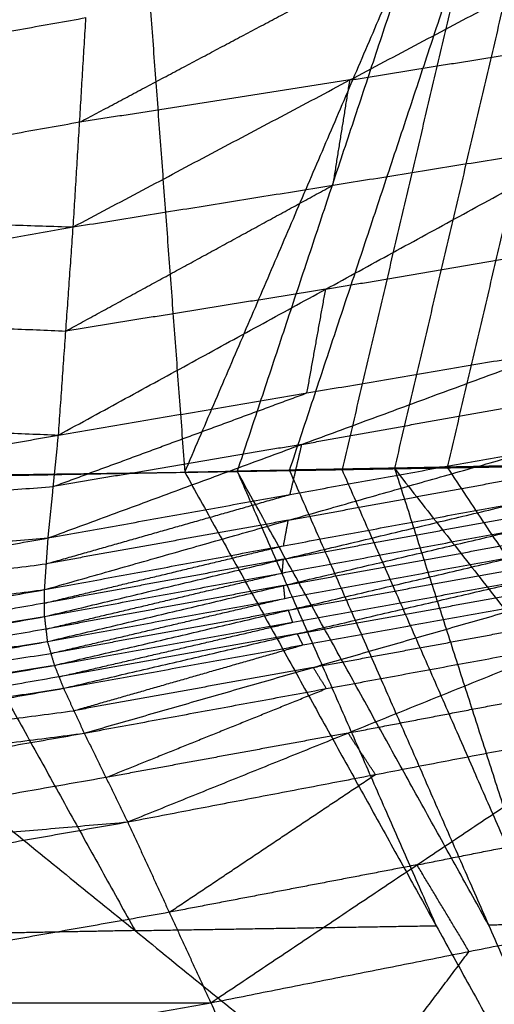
# Model space of a CAD drawing. Header units: millimetres. Extents: x -106 to 110, y -96 to 120.
# Tile 936 of 1020: x 103.51 to 104.61, y 28.83 to 31.1. Entities that reach past the tile are written whole.
import ezdxf

# ---------------------------------------------------------------- set-up
doc = ezdxf.new("R2010")
doc.units = ezdxf.units.MM
doc.header["$MEASUREMENT"] = 0
doc.layers.add('Default', color=7, linetype='Continuous', true_color=0x000000)

msp = doc.modelspace()

# ---------------------------------------------------------------- linework, layer by layer
at = {"layer": 'Default'}
for points in [[(103.8963, 30.0567, 11.5205), (104.4322, 31.3075, 10.8724), (104.9682, 32.5583, 10.2243)], [(104.1387, 30.0609, 11.6624), (104.5534, 31.3096, 10.9433), (104.9682, 32.5583, 10.2243)], [(104.3819, 30.0653, 11.8054), (104.675, 31.3118, 11.0148), (104.9682, 32.5583, 10.2243)], [(102.6418, 30.0365, 10.7979), (103.1769, 31.2868, 10.1454), (103.712, 32.537, 9.4929)], [(103.712, 32.537, 9.4929), (103.8041, 31.2969, 10.5067), (103.8963, 30.0567, 11.5205)], [(104.4322, 31.3075, 10.8724), (104.2248, 30.6832, 11.2319), (104.0175, 30.0588, 11.5914)], [(104.5534, 31.3096, 10.9433), (104.4069, 30.6864, 11.3386), (104.2603, 30.0631, 11.7339)], [(104.5039, 30.0676, 11.8774), (104.6504, 30.6908, 11.4822), (104.797, 31.3141, 11.0869)], [(103.6382, 30.6239, 13.5552), (104.2784, 30.9637, 13.6006), (104.9187, 31.3035, 13.646)], [(103.653, 30.8659, 13.5668), (103.9731, 31.0358, 13.5895), (104.2932, 31.2057, 13.6122)], [(101.3604, 30.6971, 12.6984), (102.5141, 30.9025, 13.1384), (103.6678, 31.1079, 13.5785)], [(103.6382, 30.6239, 13.5552), (103.653, 30.8659, 13.5668), (103.6678, 31.1079, 13.5785)], [(104.2784, 30.9637, 13.6006), (104.5789, 31.012, 13.6276), (104.8795, 31.0603, 13.6547)], [(104.2784, 30.9637, 13.6006), (103.9657, 30.9148, 13.5837), (103.653, 30.8659, 13.5668)], [(104.2392, 30.7204, 13.6093), (104.2588, 30.8421, 13.6049), (104.2784, 30.9637, 13.6006)], [(103.653, 30.8659, 13.5668), (103.0761, 30.7632, 13.3468), (102.4993, 30.6605, 13.1268)], [(103.6041, 30.1426, 13.5344), (104.2222, 30.4798, 13.5989), (104.8403, 30.817, 13.6633)], [(103.6382, 30.6239, 13.5552), (104.2392, 30.7204, 13.6093), (104.8403, 30.817, 13.6633)], [(103.6212, 30.3832, 13.5448), (103.9302, 30.5518, 13.5771), (104.2392, 30.7204, 13.6093)], [(101.3604, 30.6971, 12.6984), (102.4993, 30.6605, 13.1268), (103.6382, 30.6239, 13.5552)], [(101.4236, 30.2338, 12.687), (102.5309, 30.4288, 13.1211), (103.6382, 30.6239, 13.5552)], [(103.6041, 30.1426, 13.5344), (103.6212, 30.3832, 13.5448), (103.6382, 30.6239, 13.5552)], [(104.2222, 30.4798, 13.5989), (104.5097, 30.5285, 13.637), (104.7971, 30.5773, 13.6752)], [(104.2222, 30.4798, 13.5989), (103.9217, 30.4315, 13.5719), (103.6212, 30.3832, 13.5448)], [(104.179, 30.2401, 13.6107), (104.2006, 30.3599, 13.6048), (104.2222, 30.4798, 13.5989)], [(102.5309, 30.4288, 13.1211), (103.076, 30.406, 13.333), (103.6212, 30.3832, 13.5448)], [(103.5803, 29.9047, 13.5248), (104.1671, 30.1211, 13.6059), (104.7539, 30.3375, 13.687)], [(103.6041, 30.1426, 13.5344), (104.179, 30.2401, 13.6107), (104.7539, 30.3375, 13.687)], [(103.5922, 30.0236, 13.5296), (103.8856, 30.1319, 13.5702), (104.179, 30.2401, 13.6107)], [(101.4236, 30.2338, 12.687), (102.5139, 30.1882, 13.1107), (103.6041, 30.1426, 13.5344)], [(104.1671, 30.1211, 13.6059), (104.4469, 30.1714, 13.6507), (104.7266, 30.2217, 13.6954)], [(101.2429, 29.7268, 12.5505), (102.4235, 29.9347, 13.0424), (103.6041, 30.1426, 13.5344)], [(103.5803, 29.9047, 13.5248), (103.5922, 30.0236, 13.5296), (103.6041, 30.1426, 13.5344)], [(104.1671, 30.1211, 13.6059), (103.8797, 30.0724, 13.5678), (103.5922, 30.0236, 13.5296)], [(104.1398, 30.0053, 13.6143), (104.1535, 30.0632, 13.6101), (104.1671, 30.1211, 13.6059)], [(103.5721, 29.7853, 13.521), (104.1357, 29.9456, 13.6124), (104.6993, 30.1059, 13.7038)], [(103.5803, 29.9047, 13.5248), (104.1398, 30.0053, 13.6143), (104.6993, 30.1059, 13.7038)], [(104.3986, 30.0662, 11.809), (104.6478, 30.0709, 11.954), (104.8971, 30.0756, 12.0989)], [(104.402, 30.0665, 11.8119), (104.6529, 30.0715, 11.9582), (104.9038, 30.0766, 12.1045)], [(104.402, 30.0665, 11.8119), (104.6496, 30.0711, 11.9554), (104.8971, 30.0756, 12.0989)], [(104.4047, 30.0663, 11.8162), (104.6543, 30.0715, 11.9604), (104.9038, 30.0766, 12.1045)], [(104.4047, 30.0663, 11.8162), (104.657, 30.0714, 11.9645), (104.9094, 30.0765, 12.1129)], [(102.4966, 30.0318, 10.7064), (103.1964, 30.0443, 11.1134), (103.8963, 30.0567, 11.5205)], [(102.5033, 30.0342, 10.7196), (103.1998, 30.0454, 11.12), (103.8963, 30.0567, 11.5205)], [(102.5154, 30.033, 10.7101), (103.2058, 30.0449, 11.1153), (103.8963, 30.0567, 11.5205)], [(102.5293, 30.0355, 10.7159), (103.2128, 30.0461, 11.1182), (103.8963, 30.0567, 11.5205)], [(102.5388, 30.0379, 10.7229), (103.2175, 30.0473, 11.1217), (103.8963, 30.0567, 11.5205)], [(102.5427, 30.0381, 10.7323), (103.2195, 30.0474, 11.1264), (103.8963, 30.0567, 11.5205)], [(102.6418, 30.0365, 10.7979), (103.269, 30.0466, 11.1592), (103.8963, 30.0567, 11.5205)], [(103.8962, 30.0571, 11.5207), (104.1491, 30.0618, 11.6663), (104.402, 30.0665, 11.8119)], [(103.8962, 30.0571, 11.5207), (104.1504, 30.0617, 11.6684), (104.4047, 30.0663, 11.8162)], [(103.8962, 30.0571, 11.5207), (104.1474, 30.0616, 11.6648), (104.3986, 30.0662, 11.809)], [(103.8962, 30.0571, 11.5207), (104.1454, 30.0614, 11.6642), (104.3947, 30.0658, 11.8077)], [(103.8962, 30.0571, 11.5207), (104.1434, 30.0613, 11.6642), (104.3906, 30.0655, 11.8078)], [(103.8962, 30.0571, 11.5207), (104.139, 30.061, 11.6629), (104.3817, 30.065, 11.8051)], [(103.8962, 30.0571, 11.5207), (104.0174, 30.059, 11.5915), (104.1387, 30.0609, 11.6624)], [(103.8962, 30.0571, 11.5207), (104.0174, 30.0589, 11.5914), (104.1386, 30.0608, 11.6622)], [(103.8963, 30.0567, 11.5205), (104.0175, 30.0588, 11.5914), (104.1387, 30.0609, 11.6624)], [(103.8963, 30.0567, 11.5205), (104.0174, 30.0588, 11.5913), (104.1386, 30.0608, 11.6622)], [(103.8963, 30.0567, 11.5205), (104.4778, 29.0081, 10.6214), (105.0592, 27.9595, 9.7224)], [(104.2717, 30.0636, 11.7393), (104.1446, 30.0613, 11.6654), (104.0174, 30.059, 11.5915)], [(104.0174, 30.0589, 11.5914), (104.1388, 30.0609, 11.6625), (104.2602, 30.0629, 11.7336)], [(104.139, 30.061, 11.6629), (104.0782, 30.06, 11.6272), (104.0174, 30.0589, 11.5914)], [(104.0174, 30.0588, 11.5913), (104.2476, 29.5335, 11.1064), (104.4778, 29.0081, 10.6214)], [(104.5989, 29.0102, 10.6923), (104.3082, 29.5345, 11.1418), (104.0174, 30.0588, 11.5913)], [(104.1386, 30.0608, 11.6622), (104.2602, 30.0629, 11.7336), (104.3817, 30.065, 11.8051)], [(104.1386, 30.0608, 11.6622), (104.5989, 29.0102, 10.6923), (105.0592, 27.9595, 9.7224)], [(104.1387, 30.0609, 11.6624), (104.2717, 30.0636, 11.7393), (104.4047, 30.0663, 11.8162)], [(104.1387, 30.0609, 11.6624), (104.2603, 30.0631, 11.7339), (104.3819, 30.0653, 11.8054)], [(104.139, 30.061, 11.6629), (104.2626, 30.0631, 11.7347), (104.3862, 30.0652, 11.8064)], [(104.1434, 30.0613, 11.6642), (104.1412, 30.0612, 11.6636), (104.139, 30.061, 11.6629)], [(104.1434, 30.0613, 11.6642), (104.268, 30.0635, 11.736), (104.3927, 30.0657, 11.8077)], [(104.1454, 30.0614, 11.6642), (104.271, 30.0637, 11.7362), (104.3966, 30.066, 11.8083)], [(104.3927, 30.0657, 11.8077), (104.269, 30.0635, 11.7359), (104.1454, 30.0614, 11.6642)], [(104.1474, 30.0616, 11.6648), (104.2738, 30.064, 11.7377), (104.4003, 30.0663, 11.8105)], [(104.3966, 30.066, 11.8083), (104.272, 30.0638, 11.7366), (104.1474, 30.0616, 11.6648)], [(104.1491, 30.0618, 11.6663), (104.2762, 30.0641, 11.7402), (104.4033, 30.0664, 11.8141)], [(104.4003, 30.0663, 11.8105), (104.2747, 30.064, 11.7384), (104.1491, 30.0618, 11.6663)], [(104.4033, 30.0664, 11.8141), (104.2769, 30.0641, 11.7413), (104.1504, 30.0617, 11.6684)], [(104.1504, 30.0617, 11.6684), (104.2111, 30.0627, 11.7039), (104.2717, 30.0636, 11.7393)], [(104.7205, 29.0122, 10.7637), (104.4903, 29.5376, 11.2487), (104.2602, 30.0629, 11.7336)], [(104.3933, 30.0658, 11.8108), (104.3268, 30.0645, 11.7723), (104.2603, 30.0631, 11.7339)], [(104.2717, 30.0636, 11.7393), (104.3325, 30.0647, 11.7751), (104.3933, 30.0658, 11.8108)], [(104.3817, 30.065, 11.8051), (104.5037, 30.0671, 11.877), (104.6257, 30.0692, 11.949)], [(104.3817, 30.065, 11.8051), (104.3862, 30.0652, 11.8064), (104.3906, 30.0655, 11.8078)], [(104.3817, 30.065, 11.8051), (104.7205, 29.0122, 10.7637), (105.0592, 27.9595, 9.7224)], [(104.3817, 30.065, 11.8051), (105.199, 29.0211, 11.0447), (106.0162, 27.9773, 10.2843)], [(104.3819, 30.0653, 11.8054), (104.5039, 30.0676, 11.8774), (104.6258, 30.0699, 11.9495)], [(104.3819, 30.0653, 11.8054), (104.3933, 30.0658, 11.8108), (104.4047, 30.0663, 11.8162)], [(104.3862, 30.0652, 11.8064), (104.445, 30.0662, 11.8417), (104.5037, 30.0671, 11.877)], [(104.3906, 30.0655, 11.8078), (104.6363, 30.0696, 11.952), (104.8819, 30.0738, 12.0961)], [(104.3906, 30.0655, 11.8078), (104.5082, 30.0673, 11.8784), (104.6257, 30.0692, 11.949)], [(104.3906, 30.0655, 11.8078), (104.3927, 30.0657, 11.8077), (104.3947, 30.0658, 11.8077)], [(104.6383, 30.0698, 11.9519), (104.5155, 30.0677, 11.8798), (104.3927, 30.0657, 11.8077)], [(104.5039, 30.0676, 11.8774), (104.4486, 30.0667, 11.8441), (104.3933, 30.0658, 11.8108)], [(104.3947, 30.0658, 11.8077), (104.6422, 30.0702, 11.9519), (104.8897, 30.0745, 12.0961)], [(104.3947, 30.0658, 11.8077), (104.6383, 30.0698, 11.9519), (104.8819, 30.0738, 12.0961)], [(104.3947, 30.0658, 11.8077), (104.3966, 30.066, 11.8083), (104.3986, 30.0662, 11.809)], [(104.6441, 30.0704, 11.9526), (104.5204, 30.0682, 11.8804), (104.3966, 30.066, 11.8083)], [(104.3986, 30.0662, 11.809), (104.6441, 30.0704, 11.9526), (104.8897, 30.0745, 12.0961)], [(104.3986, 30.0662, 11.809), (104.4003, 30.0663, 11.8105), (104.402, 30.0665, 11.8119)], [(104.6496, 30.0711, 11.9554), (104.5249, 30.0687, 11.8829), (104.4003, 30.0663, 11.8105)], [(104.402, 30.0665, 11.8119), (104.4033, 30.0664, 11.8141), (104.4047, 30.0663, 11.8162)], [(104.6543, 30.0715, 11.9604), (104.5288, 30.0689, 11.8872), (104.4033, 30.0664, 11.8141)], [(104.4047, 30.0663, 11.8162), (104.5153, 30.0681, 11.8829), (104.6258, 30.0699, 11.9495)], [(104.5037, 30.0671, 11.877), (104.5059, 30.0672, 11.8777), (104.5082, 30.0673, 11.8784)], [(104.5037, 30.0671, 11.877), (104.8513, 29.5441, 11.4609), (105.199, 29.0211, 11.0447)], [(104.5153, 30.0681, 11.8829), (104.5096, 30.0678, 11.8801), (104.5039, 30.0676, 11.8774)], [(104.5082, 30.0673, 11.8784), (104.631, 30.0694, 11.9505), (104.7538, 30.0715, 12.0225)], [(104.6363, 30.0696, 11.952), (104.5722, 30.0685, 11.9152), (104.5082, 30.0673, 11.8784)], [(104.5153, 30.0681, 11.8829), (104.5861, 30.0698, 11.9237), (104.657, 30.0714, 11.9645)], [(102.5033, 30.0342, 10.7196), (103.2357, 28.9866, 9.9068), (103.968, 27.9391, 9.0941)], [(102.5033, 30.0342, 10.7196), (103.7813, 28.9968, 10.221), (105.0592, 27.9595, 9.7224)], [(103.1998, 30.0454, 11.12), (103.4905, 29.5211, 10.6705), (103.7813, 28.9968, 10.221)], [(104.1357, 29.9456, 13.6124), (104.412, 29.9963, 13.6602), (104.6884, 30.0469, 13.7079)], [(101.1476, 30.0128, 9.9681), (102.5578, 28.976, 9.5311), (103.968, 27.9391, 9.0941)], [(102.4235, 29.9347, 13.0424), (103.0079, 29.9792, 13.286), (103.5922, 30.0236, 13.5296)], [(103.5716, 29.7228, 13.5195), (104.1245, 29.8554, 13.6158), (104.6774, 29.988, 13.7121)], [(103.5721, 29.7853, 13.521), (104.1247, 29.8866, 13.6166), (104.6774, 29.988, 13.7121)], [(103.5762, 29.845, 13.5229), (103.858, 29.9251, 13.5686), (104.1398, 30.0053, 13.6143)], [(104.1357, 29.9456, 13.6124), (103.856, 29.8953, 13.5677), (103.5762, 29.845, 13.5229)], [(104.1245, 29.8554, 13.6158), (104.3995, 29.9058, 13.6648), (104.6746, 29.9563, 13.7138)], [(104.1247, 29.8866, 13.6166), (104.1302, 29.9161, 13.6145), (104.1357, 29.9456, 13.6124)], [(103.5716, 29.7228, 13.5195), (104.1217, 29.8237, 13.6175), (104.6718, 29.9246, 13.7154)], [(103.5784, 29.6651, 13.5191), (104.1251, 29.7949, 13.6173), (104.6718, 29.9246, 13.7154)], [(101.1595, 29.4754, 12.4858), (102.3699, 29.69, 13.0053), (103.5803, 29.9047, 13.5248)], [(101.2429, 29.7268, 12.5505), (102.4116, 29.8158, 13.0376), (103.5803, 29.9047, 13.5248)], [(103.5721, 29.7853, 13.521), (103.5762, 29.845, 13.5229), (103.5803, 29.9047, 13.5248)], [(104.1251, 29.7949, 13.6173), (104.3999, 29.8449, 13.6666), (104.6746, 29.8949, 13.7158)], [(103.5718, 29.754, 13.5203), (103.8483, 29.8203, 13.5684), (104.1247, 29.8866, 13.6166)], [(104.1245, 29.8554, 13.6158), (103.8482, 29.8047, 13.5681), (103.5718, 29.754, 13.5203)], [(103.5784, 29.6651, 13.5191), (104.128, 29.7651, 13.6177), (104.6775, 29.8651, 13.7163)], [(103.5947, 29.6102, 13.5199), (104.1361, 29.7376, 13.6181), (104.6775, 29.8651, 13.7163)], [(104.1217, 29.8237, 13.6175), (104.1231, 29.8395, 13.6167), (104.1245, 29.8554, 13.6158)], [(102.3699, 29.69, 13.0053), (102.9731, 29.7675, 13.2641), (103.5762, 29.845, 13.5229)], [(104.1361, 29.7376, 13.6181), (104.4117, 29.7875, 13.6667), (104.6873, 29.8373, 13.7153)], [(103.575, 29.6939, 13.5193), (103.8483, 29.7588, 13.5684), (104.1217, 29.8237, 13.6175)], [(103.5947, 29.6102, 13.5199), (104.1459, 29.7098, 13.6171), (104.697, 29.8094, 13.7142)], [(103.6159, 29.5571, 13.5216), (104.1565, 29.6832, 13.6179), (104.697, 29.8094, 13.7142)], [(101.1221, 29.3505, 12.4558), (102.3471, 29.5679, 12.9884), (103.5721, 29.7853, 13.521)], [(101.1595, 29.4754, 12.4858), (102.3658, 29.6303, 13.0034), (103.5721, 29.7853, 13.521)], [(103.5716, 29.7228, 13.5195), (103.5718, 29.754, 13.5203), (103.5721, 29.7853, 13.521)], [(104.1251, 29.7949, 13.6173), (103.8501, 29.7444, 13.5683), (103.575, 29.6939, 13.5193)], [(104.128, 29.7651, 13.6177), (104.1265, 29.78, 13.6175), (104.1251, 29.7949, 13.6173)], [(104.1565, 29.6832, 13.6179), (104.4334, 29.7333, 13.6653), (104.7103, 29.7834, 13.7127)], [(103.5866, 29.6376, 13.5195), (103.8573, 29.7014, 13.5686), (104.128, 29.7651, 13.6177)], [(103.6159, 29.5571, 13.5216), (104.1697, 29.6573, 13.6163), (104.7235, 29.7575, 13.7111)], [(103.6637, 29.4534, 13.5261), (104.1936, 29.6055, 13.6186), (104.7235, 29.7575, 13.7111)], [(103.5718, 29.754, 13.5203), (102.9593, 29.6453, 13.254), (102.3469, 29.5366, 12.9877)], [(104.1361, 29.7376, 13.6181), (103.8613, 29.6876, 13.5688), (103.5866, 29.6376, 13.5195)], [(104.1459, 29.7098, 13.6171), (104.141, 29.7237, 13.6176), (104.1361, 29.7376, 13.6181)], [(101.1221, 29.3505, 12.4558), (102.3469, 29.5366, 12.9877), (103.5716, 29.7228, 13.5195)], [(101.1278, 29.2902, 12.4534), (102.3497, 29.5065, 12.9865), (103.5716, 29.7228, 13.5195)], [(103.5716, 29.7228, 13.5195), (103.575, 29.6939, 13.5193), (103.5784, 29.6651, 13.5191)], [(103.575, 29.6939, 13.5193), (102.9641, 29.5858, 13.2528), (102.3531, 29.4776, 12.9862)], [(103.6053, 29.5836, 13.5208), (103.8756, 29.6467, 13.5689), (104.1459, 29.7098, 13.6171)], [(104.1936, 29.6055, 13.6186), (104.4736, 29.657, 13.663), (104.7536, 29.7084, 13.7075)], [(104.1565, 29.6832, 13.6179), (103.8809, 29.6334, 13.5693), (103.6053, 29.5836, 13.5208)], [(104.1697, 29.6573, 13.6163), (104.1631, 29.6703, 13.6171), (104.1565, 29.6832, 13.6179)], [(101.1278, 29.2902, 12.4534), (102.3531, 29.4776, 12.9862), (103.5784, 29.6651, 13.5191)], [(101.1373, 29.235, 12.4533), (102.3579, 29.4501, 12.9862), (103.5784, 29.6651, 13.5191)], [(103.5784, 29.6651, 13.5191), (103.5866, 29.6376, 13.5195), (103.5947, 29.6102, 13.5199)], [(103.6398, 29.5053, 13.5239), (103.9048, 29.5813, 13.5701), (104.1697, 29.6573, 13.6163)], [(103.6637, 29.4534, 13.5261), (104.2237, 29.5564, 13.615), (104.7837, 29.6594, 13.7039)], [(103.7642, 29.2481, 13.5369), (104.274, 29.4537, 13.6204), (104.7837, 29.6594, 13.7039)], [(102.3579, 29.4501, 12.9862), (102.9722, 29.5439, 13.2529), (103.5866, 29.6376, 13.5195)], [(101.1373, 29.235, 12.4533), (102.366, 29.4226, 12.9866), (103.5947, 29.6102, 13.5199)], [(101.1469, 29.1807, 12.4534), (102.3708, 29.3955, 12.9867), (103.5947, 29.6102, 13.5199)], [(103.5947, 29.6102, 13.5199), (103.6053, 29.5836, 13.5208), (103.6159, 29.5571, 13.5216)], [(104.1936, 29.6055, 13.6186), (103.9167, 29.5554, 13.5712), (103.6398, 29.5053, 13.5239)], [(104.2237, 29.5564, 13.615), (104.2087, 29.5809, 13.6168), (104.1936, 29.6055, 13.6186)], [(103.6053, 29.5836, 13.5208), (102.9934, 29.4763, 13.2541), (102.3814, 29.3689, 12.9875)], [(101.1469, 29.1807, 12.4534), (102.3814, 29.3689, 12.9875), (103.6159, 29.5571, 13.5216)], [(101.1565, 29.1265, 12.4535), (102.3862, 29.3418, 12.9876), (103.6159, 29.5571, 13.5216)], [(103.6159, 29.5571, 13.5216), (103.6398, 29.5053, 13.5239), (103.6637, 29.4534, 13.5261)], [(103.714, 29.3508, 13.5315), (103.9688, 29.4536, 13.5733), (104.2237, 29.5564, 13.615)], [(104.274, 29.4537, 13.6204), (104.5605, 29.5086, 13.6587), (104.847, 29.5634, 13.6969)], [(102.3862, 29.3418, 12.9876), (103.013, 29.4235, 13.2557), (103.6398, 29.5053, 13.5239)], [(103.7642, 29.2481, 13.5369), (104.3373, 29.3578, 13.6135), (104.9103, 29.4675, 13.69)], [(103.9565, 28.83, 13.5587), (104.4334, 29.1488, 13.6244), (104.9103, 29.4675, 13.69)], [(101.1565, 29.1265, 12.4535), (102.4101, 29.29, 12.9898), (103.6637, 29.4534, 13.5261)], [(101.2329, 29.0277, 12.4835), (102.4483, 29.2406, 13.0048), (103.6637, 29.4534, 13.5261)], [(103.6637, 29.4534, 13.5261), (103.714, 29.3508, 13.5315), (103.7642, 29.2481, 13.5369)], [(104.274, 29.4537, 13.6204), (103.994, 29.4023, 13.5759), (103.714, 29.3508, 13.5315)], [(104.3373, 29.3578, 13.6135), (104.3056, 29.4058, 13.6169), (104.274, 29.4537, 13.6204)], [(103.714, 29.3508, 13.5315), (103.1063, 29.2443, 13.2709), (102.4986, 29.1379, 13.0102)], [(103.8604, 29.0391, 13.5478), (104.0988, 29.1984, 13.5806), (104.3373, 29.3578, 13.6135)], [(104.4334, 29.1488, 13.6244), (104.7322, 29.2081, 13.6517), (105.0309, 29.2673, 13.679)], [(101.2329, 29.0277, 12.4835), (102.4986, 29.1379, 13.0102), (103.7642, 29.2481, 13.5369)], [(101.3898, 28.8305, 12.5458), (102.577, 29.0393, 13.0414), (103.7642, 29.2481, 13.5369)], [(103.7642, 29.2481, 13.5369), (103.8604, 29.0391, 13.5478), (103.9565, 28.83, 13.5587)], [(104.4334, 29.1488, 13.6244), (104.1469, 29.0939, 13.5861), (103.8604, 29.0391, 13.5478)], [(104.554, 28.9486, 13.6133), (104.4937, 29.0487, 13.6188), (104.4334, 29.1488, 13.6244)], [(103.9565, 28.83, 13.5587), (104.554, 28.9486, 13.6133), (105.1515, 29.0672, 13.6679)], [(104.3333, 27.9833, 13.6079), (104.7424, 28.5252, 13.6379), (105.1515, 29.0672, 13.6679)], [(103.8604, 29.0391, 13.5478), (103.2668, 28.9347, 13.3), (102.6732, 28.8302, 13.0523)], [(103.7813, 28.9968, 10.221), (104.1295, 29.0025, 10.4212), (104.4778, 29.0081, 10.6214)], [(104.5989, 29.0102, 10.6923), (104.6597, 29.0112, 10.728), (104.7205, 29.0122, 10.7637)], [(103.7813, 28.9968, 10.221), (103.5085, 28.9917, 10.0639), (103.2357, 28.9866, 9.9068)], [(103.2357, 28.9866, 9.9068), (103.8746, 28.468, 9.6575), (104.5136, 27.9493, 9.4082)], [(104.1449, 28.4067, 13.5833), (104.3495, 28.6776, 13.5983), (104.554, 28.9486, 13.6133)], [(101.3898, 28.8305, 12.5458), (102.6732, 28.8302, 13.0523), (103.9565, 28.83, 13.5587)], [(101.7179, 28.4367, 12.6776), (102.8372, 28.6334, 13.1182), (103.9565, 28.83, 13.5587)], [(103.9565, 28.83, 13.5587), (104.1449, 28.4067, 13.5833), (104.3333, 27.9833, 13.6079)]]:
    msp.add_open_spline(points, degree=2, dxfattribs=at)

doc.saveas('drawing.dxf')
